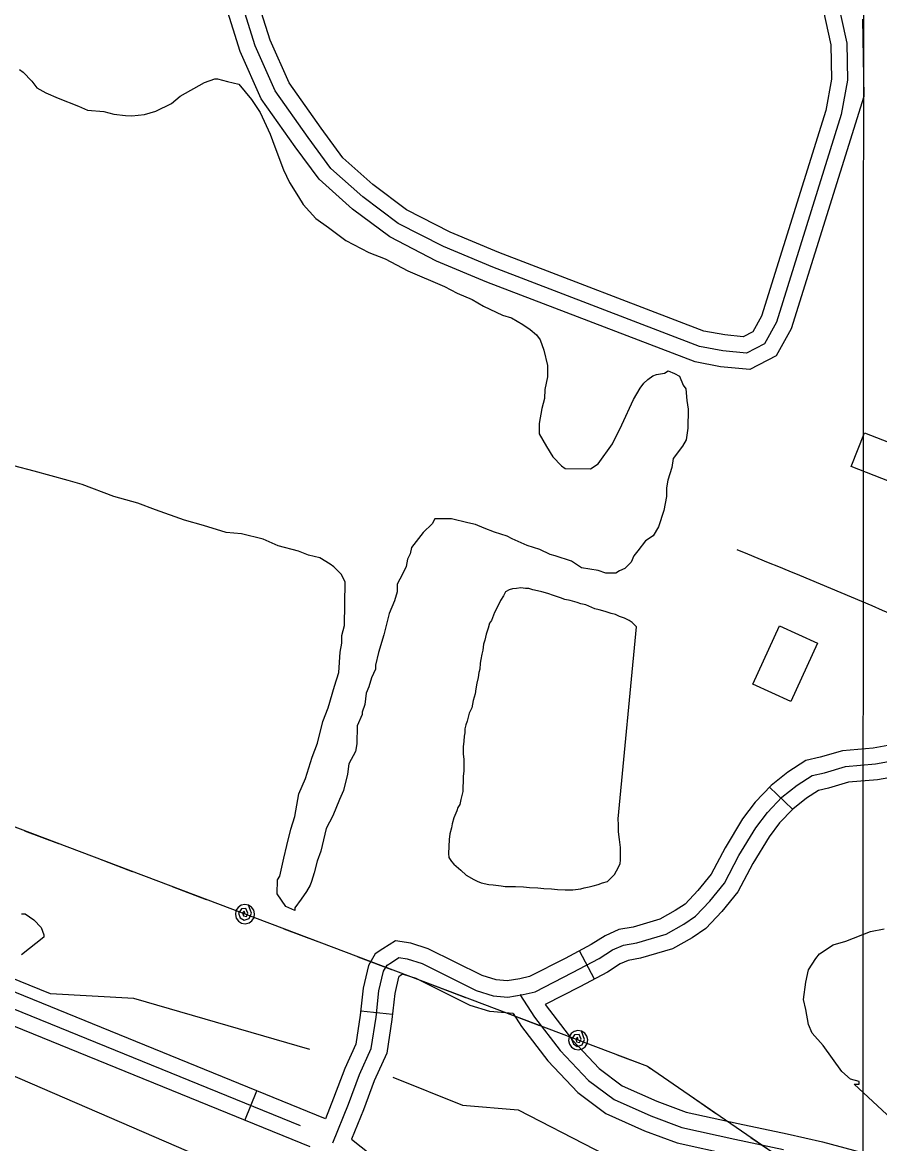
# Model space of a CAD drawing. Extents: x 3245246 to 3283090, y 806824 to 832173.
# Drawn here: x 3264341 to 3265145, y 825560 to 826612 of the extents above; entities that cross this region are included whole.
import ezdxf

# ---------------------------------------------------------------- set-up
doc = ezdxf.new("R2010")
doc.units = 0
for name, color, linetype in [('V-BLDG-OTLN', 7, 'Continuous'), ('V-GRID-MAJR', 7, 'Continuous'), ('V-ROAD-CNTR', 7, 'Continuous'), ('V-SITE-VEGE', 7, 'Continuous'), ('V-TOPO-SHOR', 7, 'Continuous'), ('V-UTIL-LINE', 7, 'Continuous')]:
    doc.layers.add(name, color=color, linetype=linetype)

msp = doc.modelspace()

# ---------------------------------------------------------------- linework, layer by layer
at = {"layer": 'V-BLDG-OTLN'}
for points in [[(3265196.9, 826164.2), (3265118.1, 826195), (3265130.5, 826226.7), (3265209.3, 826196)], [(3265025.8, 825990.9), (3265050.8, 826045.5), (3265086.3, 826029.3), (3265061.3, 825974.6)]]:
    msp.add_lwpolyline(points, close=True, dxfattribs=at)
at = {"layer": 'V-GRID-MAJR'}
msp.add_spline([(3265123.1, 812206.4), (3265125.8, 818265.2), (3265128.4, 824327.5), (3265131.1, 830389.8), (3265131.1, 830393.2)], degree=3, dxfattribs=at)
at = {"layer": 'V-ROAD-CNTR'}
for p, q in [((3265063.1, 825873.6), (3265041.3, 825894.2)), ((3264877.3, 825714.3), (3264863.3, 825740.8)), ((3264687.9, 825681), (3264658.1, 825684.2)), ((3264549.4, 825581.8), (3264560.7, 825609.6))]:
    msp.add_line(p, q, dxfattribs=at)
for points in [[(3265129.7, 826542.2), (3265061.7, 826324.3), (3265047.5, 826298.9), (3265022.8, 826286.1), (3264995.4, 826288.7), (3264971.7, 826293.1), (3264776.3, 826368.1), (3264729.3, 826387.7), (3264685.3, 826410.4), (3264650.5, 826436.3), (3264619.1, 826464.5), (3264596.6, 826495), (3264564.9, 826539.9), (3264545.2, 826584.2), (3264531.9, 826626.3), (3264520.5, 826669.7), (3264511.5, 826725.7), (3264510.3, 826776.9), (3264514.6, 826827.8), (3264521.2, 826887.5), (3264522.1, 826932.2), (3264515.4, 826971), (3264498.3, 827030.1), (3264383.3, 827288)], [(3265103.9, 826637.9), (3265113.9, 826592.2), (3265114.4, 826557.3), (3265108.7, 826525.3), (3265047.8, 826330.3), (3265036.6, 826310.1), (3265019.8, 826301.5), (3264997.5, 826303.6), (3264975.8, 826307.6), (3264781.9, 826382), (3264735.6, 826401.3), (3264693.2, 826423.1), (3264660, 826447.9), (3264630.2, 826474.6), (3264608.8, 826503.7), (3264578, 826547.4), (3264559.2, 826589.5), (3264546.4, 826630.5)], [(3265089.4, 826633.7), (3265098.9, 826590.5), (3265099.4, 826558.5), (3265094.1, 826528.9), (3265034, 826336.2), (3265025.7, 826321.4), (3265016.8, 826316.8), (3264999.6, 826318.5), (3264979.9, 826322.1), (3264787.5, 826395.9), (3264742, 826414.9), (3264701.2, 826435.9), (3264669.5, 826459.5), (3264641.4, 826484.7), (3264621, 826512.5), (3264591.1, 826554.8), (3264573.3, 826594.9), (3264560.8, 826634.6)], [(3265128.6, 826614.7), (3265129.7, 826542.2)], [(3265155.8, 825934.1), (3265138.7, 825931), (3265109.8, 825928.5), (3265089, 825922.4), (3265075.3, 825919.3), (3265058.5, 825908.4), (3265042.8, 825895.8), (3265028, 825880.2), (3265016.1, 825864.6), (3264999.7, 825837.5), (3264986.6, 825812.7), (3264974.2, 825797.4), (3264962.2, 825784.7), (3264953.1, 825778.6), (3264938.6, 825770.5), (3264913.6, 825763.1), (3264900.2, 825760.7), (3264887.2, 825755), (3264874.2, 825746.7), (3264849.7, 825733.7), (3264816.5, 825716.7), (3264807.4, 825714.7), (3264795.5, 825712.6), (3264785.1, 825713.5), (3264772.1, 825717.6), (3264721.4, 825742.7), (3264705.2, 825748), (3264690.6, 825750.3), (3264678.8, 825742.6), (3264671.6, 825737.9), (3264665.5, 825727.1), (3264660.4, 825705.9), (3264657.7, 825680.4), (3264653.5, 825653.4), (3264643.1, 825630.5), (3264632.6, 825602.5), (3264625, 825583.4)], [(3264632.1, 825560.9), (3264646.6, 825597.1), (3264657, 825624.7), (3264668, 825649.1), (3264672.5, 825678.5), (3264675.2, 825703.3), (3264679.6, 825721.6), (3264682.8, 825727.4), (3264687, 825730), (3264693.9, 825734.6), (3264701.7, 825733.3), (3264715.7, 825728.8), (3264766.5, 825703.6), (3264782.2, 825698.7), (3264796.2, 825697.4), (3264810.3, 825700), (3264821.6, 825702.5), (3264856.6, 825720.4), (3264881.8, 825733.7), (3264894.3, 825741.7), (3264904.6, 825746.2), (3264917.1, 825748.4), (3264944.5, 825756.6), (3264961, 825765.8), (3264972, 825773.2), (3264985.5, 825787.5), (3264999.2, 825804.4), (3265012.7, 825830.1), (3265028.6, 825856.1), (3265039.5, 825870.5), (3265053, 825884.8), (3265067.3, 825896.2), (3265081.3, 825905.3), (3265092.8, 825907.9), (3265112.5, 825913.7), (3265140.7, 825916.1), (3265159.8, 825919.6)], [(3264625, 825583.4), (3263850.7, 825899)], [(3265163.8, 825905.1), (3265142.7, 825901.2), (3265115.3, 825898.9), (3265096.6, 825893.4), (3265087.2, 825891.2), (3265076.1, 825884), (3265063.2, 825873.7), (3265050.9, 825860.8), (3265041, 825847.7), (3265025.8, 825822.7), (3265011.8, 825796.1), (3264996.8, 825777.6), (3264981.7, 825761.7), (3264968.9, 825753), (3264950.4, 825742.7), (3264920.6, 825733.8), (3264908.9, 825731.8), (3264901.4, 825728.5), (3264889.4, 825720.8), (3264863.6, 825707.1), (3264831, 825690.5)], [(3263845, 825885.1), (3264601.3, 825576.9)], [(3264610.6, 825556.9), (3263839.3, 825871.2)], [(3264801, 825682), (3264779.2, 825683.9), (3264760.9, 825689.6), (3264710, 825714.9), (3264698.2, 825718.7), (3264697.3, 825718.9), (3264695.1, 825717.4), (3264694.1, 825716.8), (3264693.7, 825716.1), (3264690, 825700.8), (3264687.4, 825676.5), (3264682.5, 825644.8), (3264670.8, 825619), (3264660.6, 825591.6), (3264649.6, 825564.2)], [(3264807.2, 825699.8), (3264821.2, 825678.7), (3264845.2, 825647.2), (3264871.7, 825619.2), (3264895.8, 825601.3), (3264930, 825586), (3264959.1, 825575), (3265009, 825564.3), (3265054.6, 825554.5)], [(3264831, 825690.5), (3264856.6, 825656.9), (3264881.7, 825630.5), (3264903.4, 825614.3), (3264935.7, 825599.8), (3264963.3, 825589.5), (3265012.1, 825579), (3265057.8, 825569.1), (3265091, 825561.6), (3265141.1, 825548.1)], [(3264801, 825682), (3264808.9, 825670), (3264833.7, 825637.5), (3264861.7, 825607.9), (3264888.1, 825588.3), (3264924.2, 825572.1), (3264954.8, 825560.6), (3265005.8, 825549.6)], [(3264649.6, 825564.2), (3264685.6, 825535.4), (3264725, 825497.8), (3264747.2, 825463.4), (3264771.6, 825422.1), (3264783.2, 825394), (3264797.6, 825371.7), (3264805.3, 825361.3), (3264821.7, 825346.4), (3264843.7, 825322), (3264861.8, 825294.6), (3264870.3, 825271.2)]]:
    msp.add_lwpolyline(points, dxfattribs=at)
msp.add_spline([(3265010.9, 826117.1), (3265166.2, 826052), (3265266.3, 826005.5), (3265398.2, 825937.2), (3265528, 825860.3), (3265687, 825774.4), (3265959, 825623.5)], degree=3, dxfattribs=at)
at = {"layer": 'V-SITE-VEGE'}
for points in [[(3264338.1, 826567.3), (3264341.6, 826564.8), (3264349.8, 826556.4), (3264354.5, 826550.3), (3264362.8, 826545.5), (3264374.6, 826540.5), (3264393.6, 826533.1), (3264401.9, 826529.4), (3264417.3, 826528), (3264426.8, 826525.5), (3264437.5, 826524.2), (3264443.5, 826524.1), (3264455.4, 826525.1), (3264466.2, 826528.5), (3264480.6, 826535.5), (3264489, 826542.5), (3264511.8, 826555.3), (3264521.4, 826558.7), (3264523.8, 826558.7), (3264533.3, 826556.2), (3264543.9, 826553.7), (3264555.7, 826539.2), (3264563.8, 826527.2), (3264573.1, 826506.8), (3264577.7, 826494.8), (3264585.7, 826473.3), (3264591.5, 826461.3), (3264599.7, 826448.1), (3264604.3, 826440.8), (3264616, 826427.6), (3264627.8, 826419.1), (3264644.3, 826406.9), (3264665.6, 826395.9), (3264681, 826389.7), (3264702.3, 826378.7), (3264736.7, 826364), (3264748.5, 826357.8), (3264762.7, 826351.7), (3264773.3, 826345.6), (3264791.1, 826337), (3264799.4, 826334.5), (3264810, 826328.4), (3264817.1, 826323.5), (3264823, 826318.7), (3264826.5, 826313.9), (3264829.9, 826304.3), (3264833.3, 826289.9), (3264833.2, 826279.2), (3264830.6, 826267.3), (3264830.5, 826259), (3264828, 826249.5), (3264825.4, 826235.3), (3264825.3, 826225.7), (3264832.2, 826213.7), (3264838.1, 826204.1), (3264846.3, 826195.7), (3264849.8, 826193.2), (3264873.6, 826192.9), (3264880.9, 826197.6), (3264894.2, 826216.4), (3264902.8, 826234.2), (3264913.9, 826257.8), (3264920, 826268.5), (3264923.6, 826273.2), (3264927.2, 826276.7), (3264932, 826280.2), (3264935.6, 826281.4), (3264942.8, 826282.5), (3264946.4, 826284.8), (3264952.3, 826282.3), (3264957, 826279.9), (3264960.5, 826271.5), (3264962.8, 826267.9), (3264963.9, 826257.1), (3264965, 826248.8), (3264964.7, 826230.9), (3264963.4, 826220.2), (3264959.7, 826214.3), (3264951.2, 826202.5), (3264949.9, 826194.2), (3264946.2, 826182.3), (3264944.9, 826175.2), (3264944.8, 826166.9), (3264942.2, 826153.8), (3264937.2, 826138.4), (3264932.3, 826130.1), (3264925.1, 826125.5), (3264917.8, 826116), (3264914.2, 826111.3), (3264911.7, 826105.4), (3264905.7, 826099.5), (3264900.9, 826097.2), (3264897.3, 826094.9), (3264887.8, 826095)], [(3264887.8, 826095), (3264880.6, 826097.5), (3264865.2, 826100.1), (3264855.8, 826106.2), (3264840.3, 826111.2), (3264835.6, 826112.4), (3264826.1, 826117.3), (3264814.3, 826121.1), (3264800.1, 826127.2), (3264795.3, 826129.7), (3264783.5, 826133.4), (3264774, 826137.1), (3264765.7, 826140.8), (3264758.6, 826142.1), (3264743.1, 826145.9), (3264727.7, 826146.1), (3264725.2, 826141.4), (3264716.8, 826133.1), (3264705.8, 826119), (3264704.6, 826113.1), (3264702.1, 826108.3), (3264700.8, 826101.2), (3264697.2, 826094.1), (3264692.3, 826084.6), (3264692.2, 826077.5), (3264689.7, 826069.2), (3264684.7, 826057.3), (3264679.7, 826037.2), (3264674.7, 826020.6), (3264672.1, 826008.7), (3264672.1, 826005.1), (3264668.4, 825996.8), (3264665.9, 825988.5), (3264663.4, 825982.6), (3264662.1, 825971.9), (3264659.6, 825964.8), (3264659.6, 825962.4), (3264654.7, 825951.7), (3264654.4, 825935.1), (3264653.1, 825927.9), (3264647, 825916.1), (3264645.7, 825906.6), (3264641.9, 825891.2), (3264638.2, 825882.9), (3264632.1, 825867.5), (3264625.9, 825855.7), (3264620.9, 825834.3), (3264617.2, 825824.8), (3264614.6, 825814.1), (3264612.1, 825805.8), (3264610.9, 825802.3), (3264607.2, 825796.4), (3264602.4, 825789.3), (3264596.3, 825781), (3264596.3, 825778.6), (3264588, 825782.3), (3264579.8, 825794.4), (3264580, 825807.5), (3264582.4, 825811), (3264586.2, 825827.6), (3264588.8, 825839.5), (3264592.6, 825854.9), (3264596.3, 825866.8), (3264600.2, 825888.2), (3264606.3, 825902.4), (3264612.6, 825922.6), (3264617.5, 825935.6), (3264622.6, 825955.8), (3264627.5, 825968.8), (3264633.7, 825989), (3264637.5, 826002), (3264639, 826021.1), (3264640.3, 826029.4), (3264640.4, 826036.5), (3264642.9, 826046), (3264643.5, 826086.5), (3264640, 826093.7), (3264632.9, 826101), (3264629.4, 826103.4), (3264619.9, 826109.5), (3264609.3, 826112), (3264599.8, 826115.7), (3264580.8, 826120.7), (3264566.6, 826126.9), (3264546.4, 826131.9), (3264532.1, 826133.3), (3264510.8, 826139.6), (3264493, 826144.6), (3264465.7, 826154.5), (3264449.1, 826160.7), (3264426.6, 826167), (3264397, 826178.1), (3264383.9, 826181.9), (3264351.9, 826190.6), (3264332.9, 826195.7)], [(3264340.1, 825775.6), (3264343.6, 825775.6), (3264351.7, 825769.8), (3264358.7, 825762.8), (3264361, 825755.8), (3264361, 825753.5), (3264340.1, 825737.2)], [(3265173.3, 825567.1), (3265120.9, 825615.9), (3265125.6, 825615.9), (3265125.6, 825618.3), (3265117.4, 825620.6), (3265109.3, 825627.6), (3265091.8, 825652), (3265081.4, 825663.7), (3265077.9, 825671.8), (3265075.6, 825685.8), (3265073.2, 825695.1), (3265075.6, 825711.4), (3265077.9, 825723), (3265084.9, 825733.5), (3265088.4, 825738.1), (3265101.2, 825746.3), (3265112.8, 825749.8), (3265136.1, 825759.1), (3265148.9, 825761.4)]]:
    msp.add_lwpolyline(points, dxfattribs=at)
at = {"layer": 'V-TOPO-SHOR'}
for points in [[(3264916.7, 826044.7), (3264912.5, 826048.9), (3264909.7, 826050.8), (3264905.5, 826052.7), (3264900.8, 826054.5), (3264897.1, 826056.4), (3264892.9, 826057.3), (3264887.3, 826059.2), (3264881.7, 826060.6), (3264877.5, 826061.5), (3264874.7, 826062.9), (3264869.1, 826065.3), (3264864.4, 826066.2), (3264861.2, 826067.6), (3264854.6, 826069.5), (3264849.5, 826070.4), (3264845.3, 826071.8), (3264838.8, 826074.1), (3264833.6, 826076), (3264828, 826077.4), (3264823.8, 826078.4), (3264819.6, 826079.3), (3264815.9, 826080.7), (3264812.6, 826080.7), (3264808.4, 826081.2), (3264804.2, 826080.7), (3264800.5, 826080.2), (3264797.2, 826079.3), (3264794, 826077.4), (3264792.1, 826073.7), (3264789.3, 826069.5), (3264787, 826064.8), (3264783.7, 826058.3), (3264780.9, 826050.8), (3264779, 826048), (3264777.6, 826043.4), (3264775.8, 826037.8), (3264774.4, 826032.2), (3264773.4, 826028.4), (3264772.5, 826022.8), (3264771.6, 826019.1), (3264770.6, 826014), (3264770.2, 826010.7), (3264769.7, 826005.1), (3264768.8, 826001.8), (3264768.3, 825997.2), (3264766.9, 825992), (3264766, 825986.4), (3264765.5, 825981.8), (3264763.6, 825975.7), (3264762.2, 825968.7), (3264759.9, 825963.6), (3264758, 825956.1), (3264756.6, 825952.9), (3264755.7, 825949.1), (3264755.7, 825945.4), (3264755.2, 825942.1), (3264754.8, 825937.5), (3264754.3, 825932.3), (3264754.3, 825928.6), (3264754.3, 825925.3), (3264754.8, 825920.7), (3264754.8, 825916), (3264754.8, 825909.5), (3264754.3, 825904.3), (3264754.3, 825899.2), (3264753.8, 825894.5), (3264753.8, 825890.3), (3264752.9, 825886.6), (3264752, 825882.9), (3264751, 825878.2), (3264749.2, 825875.4), (3264748.2, 825872.1), (3264745.4, 825865.6), (3264744, 825860), (3264743.1, 825856.3), (3264741.7, 825850.7), (3264741.2, 825845.1), (3264740.3, 825832), (3264740.8, 825828.3), (3264743.1, 825824.5), (3264745.4, 825822.2), (3264752, 825816.6), (3264757.1, 825811.9), (3264764.1, 825807.7), (3264767.4, 825806.3), (3264771.1, 825804.5), (3264778.1, 825803.1), (3264782.3, 825802.6), (3264789.7, 825801.7), (3264793.5, 825801.2), (3264799.1, 825801.2), (3264803.3, 825801.2), (3264810.7, 825800.7), (3264816.3, 825800.3), (3264824.3, 825799.8), (3264829.9, 825799.3), (3264836.9, 825798.9), (3264842.5, 825798.4), (3264849.9, 825797.9), (3264856.9, 825797.9)], [(3264856.9, 825797.9), (3264864.4, 825798.9), (3264867.7, 825799.8), (3264872.3, 825800.7), (3264876.1, 825801.7), (3264880.7, 825803.1), (3264884.9, 825804.5), (3264889.6, 825805.9), (3264893.3, 825809.6), (3264896.1, 825812.4), (3264898, 825815.7), (3264899.9, 825819.4), (3264901.3, 825822.7), (3264901.7, 825825.9), (3264901.7, 825829.7), (3264901.7, 825837.6), (3264900.8, 825845.1), (3264899.9, 825852.5), (3264899.9, 825859.1), (3264899.4, 825864.7), (3264916.7, 826044.7)], [(3264610.3, 825648.3), (3264445.5, 825696.1), (3264367.3, 825700.5), (3264068, 825822.2)], [(3264146, 825683.3), (3264189.4, 825665.9), (3264254.5, 825657.2), (3264506.1, 825548.6)], [(3264688.4, 825622.3), (3264753.5, 825596.2), (3264805.6, 825591.8), (3264948.8, 825518), (3265074.6, 825444.2), (3265226.4, 825357.3), (3265751.3, 824983.9), (3266055, 824779.8), (3266206.8, 824679.9), (3266241.5, 824645.2), (3266289.2, 824614.8), (3266302.2, 824593.1), (3266306.6, 824562.7), (3266284.9, 824523.7), (3266280.5, 824476), (3266271.8, 824432.6), (3266250.1, 824397.9), (3266224, 824345.8), (3266206.6, 824267.7), (3266206.6, 824241.7), (3266202.3, 824211.3)]]:
    msp.add_lwpolyline(points, dxfattribs=at)
at = {"layer": 'V-UTIL-LINE'}
for points in [[(3264099.8, 825945.6), (3264926.9, 825632.5), (3265435.8, 825282.5), (3265934, 824956.7), (3266788.2, 824386.1)], [(3264343, 825853.5), (3264374.8, 825841.5)], [(3264412.2, 825827.3), (3264444, 825815.3)], [(3264481.4, 825801.2), (3264513.2, 825789.1)], [(3264549.7, 825775.3), (3264549, 825778.1), (3264547.4, 825776.4), (3264548.2, 825773.7), (3264551, 825773), (3264552.4, 825776.1), (3264550.5, 825780.4), (3264546.3, 825780.1), (3264543.4, 825776.2), (3264545.1, 825771.9), (3264548.8, 825769.5), (3264553.4, 825771), (3264555.6, 825776.1), (3264552.9, 825783.7), (3264549.4, 825784.3), (3264546, 825783.5), (3264543.1, 825781.5), (3264541.2, 825778.5), (3264540.7, 825775), (3264541.5, 825771.6), (3264543.5, 825768.8), (3264546.5, 825766.9), (3264549.9, 825766.3), (3264553.4, 825767.1), (3264556.2, 825769.1), (3264558.1, 825772.1), (3264558.7, 825775.6), (3264557.9, 825779), (3264555.8, 825781.9), (3264552.9, 825783.7)], [(3264586.1, 825761.5), (3264617.9, 825749.5)], [(3264655.3, 825735.3), (3264687.1, 825723.3)], [(3264724.6, 825709.1), (3264756.4, 825697.1)], [(3264793.8, 825682.9), (3264825.6, 825670.9)], [(3264862, 825657.1), (3264861.3, 825659.9), (3264859.8, 825658.1), (3264860.5, 825655.5), (3264863.4, 825654.7), (3264864.7, 825657.9), (3264862.9, 825662.2), (3264858.7, 825661.9), (3264855.8, 825658), (3264857.5, 825653.7), (3264861.2, 825651.2), (3264865.8, 825652.8), (3264868, 825657.8), (3264865.2, 825665.5), (3264861.8, 825666.1), (3264858.3, 825665.3), (3264855.5, 825663.2), (3264853.6, 825660.3), (3264853, 825656.8), (3264853.8, 825653.4), (3264855.9, 825650.5), (3264858.9, 825648.7), (3264862.3, 825648.1), (3264865.7, 825648.9), (3264868.6, 825650.9), (3264870.5, 825653.9), (3264871, 825657.4), (3264870.2, 825660.8), (3264868.2, 825663.6), (3264865.2, 825665.5)], [(3264898.5, 825643.3), (3264926.9, 825632.5), (3264929.9, 825630.5)], [(3264962.9, 825607.8), (3264990.9, 825588.5)], [(3265023.8, 825565.9), (3265051.9, 825546.6)]]:
    msp.add_lwpolyline(points, dxfattribs=at)

doc.saveas('drawing.dxf')
